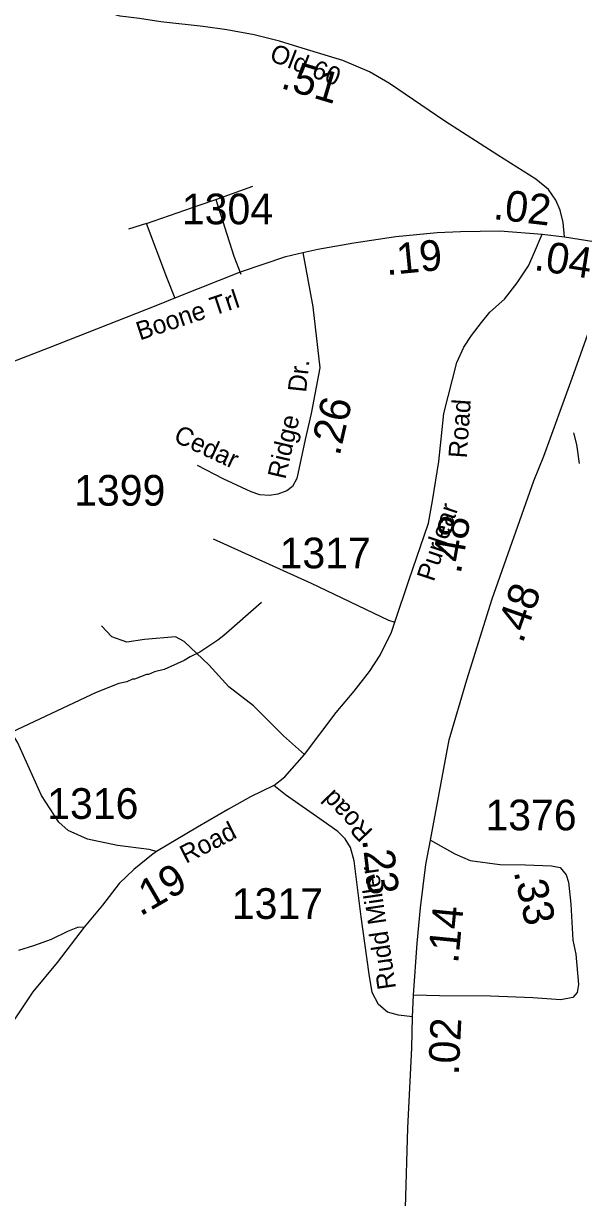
# Model space of a CAD drawing. Extents: x 1248089 to 1457196, y 820910 to 988753.
# Drawn here: x 1337218 to 1339480, y 891333 to 896114 of the extents above; entities that cross this region are included whole.
import ezdxf

# ---------------------------------------------------------------- set-up
doc = ezdxf.new("R2010")
doc.units = 0
for name, color, linetype in [('Exist Hydrographic Misc Water Feature', 7, 'Continuous'), ('Exist Road Non-System Type 51', 7, 'Continuous'), ('Exist Road Primary NC Attributed', 7, 'Continuous'), ('Exist Road Secondary Type 51 Attributed', 7, 'Continuous'), ('Exist Road Secondary Type 51 Label', 7, 'Continuous'), ('Prop CMT Slope Fill', 7, 'Continuous'), ('Prop GRAU CAT1 Cell', 7, 'Continuous'), ('Prop Lane Lines', 7, 'Continuous')]:
    doc.layers.add(name, color=color, linetype=linetype)

msp = doc.modelspace()

# ---------------------------------------------------------------- linework, layer by layer
at = {"layer": 'Exist Hydrographic Misc Water Feature'}
for points in [[(1339459.3, 894447.7), (1339472.2, 894399.3), (1339482.5, 894323.1)], [(1338187.9, 893756.7), (1338034.9, 893622.2), (1338010.5, 893602.8), (1337937.4, 893554.4), (1337897, 893535.3), (1337872.6, 893519.8), (1337791.8, 893483.8), (1337751.6, 893474.6), (1337727.3, 893463.3), (1337719.3, 893463.4), (1337670.9, 893444.5), (1337662.9, 893444.7), (1337638.7, 893433.2), (1337606.5, 893425.9), (1337513.8, 893390.1), (1337170.1, 893228)]]:
    msp.add_lwpolyline(points, dxfattribs=at)
at = {"layer": 'Exist Road Non-System Type 51'}
for p, q in [((1338001.3, 895397), (1338153, 895451.3)), ((1337719.6, 895299.4), (1337646.4, 895276.4))]:
    msp.add_line(p, q, dxfattribs=at)
for points in [[(1337719.6, 895299.4), (1337937.7, 895375.4), (1338001.3, 895397)], [(1338001.3, 895397), (1338075.8, 895166.6), (1338104.3, 895093.4)], [(1337836.1, 894994.4), (1337802.2, 895079.8), (1337719.6, 895299.4)], [(1337990.6, 894015.2), (1338390.4, 893835.1), (1338705.4, 893684.1), (1338732, 893676.1)], [(1338363, 893137.2), (1338277.7, 893213.7), (1338155.9, 893335.6), (1338055.3, 893412.4), (1337973.2, 893502.5), (1337872.6, 893597.9), (1337838.2, 893616.4), (1337711.1, 893605.8), (1337639.6, 893595.2), (1337578.7, 893616.4), (1337536.4, 893661.4)], [(1337759.5, 892742.9), (1337730.4, 892750.9), (1337600.6, 892766.8), (1337478.8, 892793.2), (1337399.4, 892827.7), (1337362.4, 892862.1), (1337290.9, 892970.8), (1337192.9, 893188), (1337163.8, 893235.7), (1337153.2, 893243.7), (1337126.7, 893246.3), (1337089.7, 893222.5), (1337012.9, 893166.8), (1336973.2, 893145.6), (1336917.6, 893127.1)]]:
    msp.add_lwpolyline(points, dxfattribs=at)
at = {"layer": 'Exist Road Primary NC Attributed'}
for points in [[(1338877.1, 892788.3), (1338953.6, 893196.7), (1339024.9, 893441.4), (1339128.4, 893771.4), (1339297.6, 894251.5), (1339339.1, 894352.7), (1339454.9, 894669.4), (1339567.4, 894986.2), (1339645, 895191)], [(1338807.9, 892157.3), (1338822.4, 892368.7), (1338836.5, 892512.6), (1338858.4, 892689.3), (1338877.1, 892788.3)], [(1338803.7, 892068.8), (1338807.9, 892157.3)], [(1338720.9, 889701.9), (1338736.3, 889960.5), (1338744.1, 890325), (1338744.2, 890419.7), (1338750.4, 890532.3), (1338755.1, 890787.3), (1338766.2, 890974.1), (1338770.9, 891114.9), (1338775.6, 891291.6), (1338785, 891617.5), (1338800.6, 891942.1), (1338803.7, 892068.8)]]:
    msp.add_lwpolyline(points, dxfattribs=at)
at = {"layer": 'Exist Road Secondary Type 51 Attributed'}
for points in [[(1339423.3, 895245.5), (1339417.9, 895304.1), (1339405, 895354.2), (1339387.8, 895394.3), (1339357.8, 895438.7), (1339306.3, 895480.2), (1339151.8, 895577.6), (1338935.8, 895716.5), (1338710.3, 895870.3), (1338628.7, 895917.6), (1338520, 895963.4), (1338371.2, 896007.8), (1338261.1, 896042.1), (1338158.1, 896067.9), (1338047.3, 896089), (1337950, 896101.8), (1337778.4, 896120.5), (1337691.1, 896134.8), (1337612.4, 896144.8), (1337523.7, 896169.1), (1337457.9, 896197.8), (1337352.5, 896244.7), (1337253.7, 896302), (1337105.1, 896413.3)], [(1338356.5, 895181.3), (1338417.8, 895195.2), (1338565.1, 895220.9), (1338736.1, 895246.3), (1338903.7, 895262.5), (1338999.6, 895267.9), (1339159.1, 895269.3), (1339331.9, 895256.2)], [(1338238.3, 893011.3), (1338283.6, 893046.5), (1338363, 893137.2), (1338492.5, 893309), (1338565.4, 893394.9), (1338628.5, 893475.9), (1338672.2, 893542.4), (1338717.4, 893635.6), (1338732, 893676.1), (1338788.7, 893846.2), (1338869.4, 894080.1), (1338885.6, 894170.8), (1338911.5, 894331.2), (1338930.9, 894525.7), (1338984.3, 894733.6), (1339013.4, 894796.8), (1339044.2, 894843.8), (1339084.7, 894897.3), (1339118.7, 894939.4), (1339178.6, 894991.3), (1339230.4, 895057.7), (1339277, 895128), (1339301.3, 895183.1), (1339331.9, 895256.2)], [(1339331.9, 895256.2), (1339423.3, 895245.5)], [(1339423.3, 895245.5), (1339542.9, 895226.7), (1339645, 895191)], [(1336250.1, 894391.7), (1336420.4, 894440.4), (1336670.4, 894537.8), (1337048.8, 894689.2), (1337320.5, 894793.4), (1337758.7, 894965.7), (1337845.2, 895000.8), (1338102, 895103.6), (1338286.7, 895165.5), (1338356.5, 895181.3)], [(1338356.5, 895181.3), (1338396.8, 894959.9), (1338425.3, 894711.8), (1338390.1, 894526.1), (1338365.7, 894420.3), (1338331.8, 894261.7), (1338314.2, 894229.2), (1338291.2, 894211.6), (1338254.6, 894198), (1338220.8, 894192.6), (1338181.5, 894195.3), (1338146.3, 894207.5), (1338032.5, 894260.4), (1337927.2, 894314.9)], [(1338238.3, 893011.3), (1338143, 892965.2), (1338053.9, 892915.1), (1337927.3, 892841.6), (1337759.5, 892742.9), (1337739.8, 892727.4), (1337667.9, 892669.6), (1337608.5, 892611.7), (1337539.7, 892524.1), (1337464.7, 892434.9)], [(1338803.7, 892068.8), (1338745.9, 892075.7), (1338702.1, 892088.2), (1338664.6, 892119.5), (1338639.6, 892167.9), (1338627.1, 892243), (1338594.3, 892476.1), (1338566.3, 892705), (1338550.7, 892758.2), (1338528.8, 892794.2), (1338499.1, 892823.9), (1338439.7, 892866.1), (1338286.6, 892972.5), (1338238.3, 893011.3)], [(1338877.1, 892788.3), (1338976.7, 892732.9), (1339039.2, 892706.3), (1339159.6, 892689.1), (1339264.3, 892687.5), (1339370.5, 892684.4), (1339404.9, 892676.6), (1339429.9, 892646.9), (1339439.3, 892617.1), (1339448.7, 892528), (1339456.5, 892381), (1339469, 892324.7)], [(1337464.7, 892434.9), (1337354.8, 892290.2), (1337256.6, 892170.5), (1337187.9, 892068.9), (1337134.7, 891993.8), (1337098.8, 891921.8), (1337053.5, 891810.8), (1336949, 891511.6), (1336892.7, 891336.4), (1336816.3, 891101), (1336781.9, 891013.5), (1336741.2, 890935.3), (1336700.6, 890882.1), (1336620.9, 890785.1), (1336524, 890652.1), (1336403.4, 890502.4)], [(1337464.7, 892434.9), (1337438.4, 892432.7), (1337397.8, 892417.1), (1337330.6, 892384.3), (1337258.7, 892357.7), (1337197.7, 892338.9)], [(1339469, 892324.7), (1339479.9, 892201.1), (1339475.3, 892168.2), (1339456.5, 892147.9), (1339408, 892138.5), (1339294, 892146.3), (1339122, 892152.6), (1338914.2, 892154.2), (1338807.9, 892157.3)]]:
    msp.add_lwpolyline(points, dxfattribs=at)

# ---------------------------------------------------------------- texts
at = {"layer": 'Exist Road Secondary Type 51 Label'}
for s, rotation, p in [('Old 60', 338.9463, (1338216.5, 895964.4)), ('Boone Trl', 18.482, (1337692.2, 894823.2)), ('Dr.', 83.9813, (1338369.7, 894609.9)), ('Road', 85.903, (1339024.5, 894342.3)), ('Ridge', 77.0153, (1338285, 894255.5)), ('Cedar', 335.0781, (1337825.3, 894414.1)), ('Purlear', 71.5819, (1338890.1, 893838.3)), ('Road', 133.7379, (1338646.3, 892826.3)), ('Road', 27.0968, (1337879.8, 892691.5)), ('Rudd Miller', 98.3577, (1338736.6, 892185.8))]:
    msp.add_text(s, height=75, rotation=rotation, dxfattribs=at).set_placement(p)
at = {"layer": 'Prop CMT Slope Fill'}
for s, rotation, p in [('.48', 70.5876, (1339252.2, 893586.6)), ('.14', 84.4172, (1338989.2, 892283.8)), ('.02', 87.2675, (1338992, 891830.1))]:
    msp.add_text(s, height=125, rotation=rotation, dxfattribs=at).set_placement(p)
at = {"layer": 'Prop GRAU CAT1 Cell'}
for s, rotation, p in [('.51', 343.3898, (1338262, 895852.4)), ('.02', 353.2849, (1339129.4, 895318.1)), ('.19', 5.5318, (1338698, 895089.2)), ('.04', 351.0538, (1339295.2, 895111.2)), ('.26', 77.0154, (1338506.1, 894349.7)), ('.48', 79.8832, (1338999.7, 893869.7)), ('.23', 276.9533, (1338598.2, 892790.9)), ('.19', 30.1442, (1337694.1, 892476.6)), ('.33', 282.5186, (1339215.6, 892660.1))]:
    msp.add_text(s, height=125, rotation=rotation, dxfattribs=at).set_placement(p)
at = {"layer": 'Prop Lane Lines'}
for s, p in [('1304', (1337863.5, 895296.5)), ('1399', (1337424.3, 894150.6)), ('1317', (1338261.9, 893895.6)), ('1316', (1337314.6, 892875.3)), ('1376', (1339100.8, 892828.6)), ('1317', (1338067, 892467.9))]:
    msp.add_text(s, height=125, dxfattribs=at).set_placement(p)

doc.saveas('drawing.dxf')
